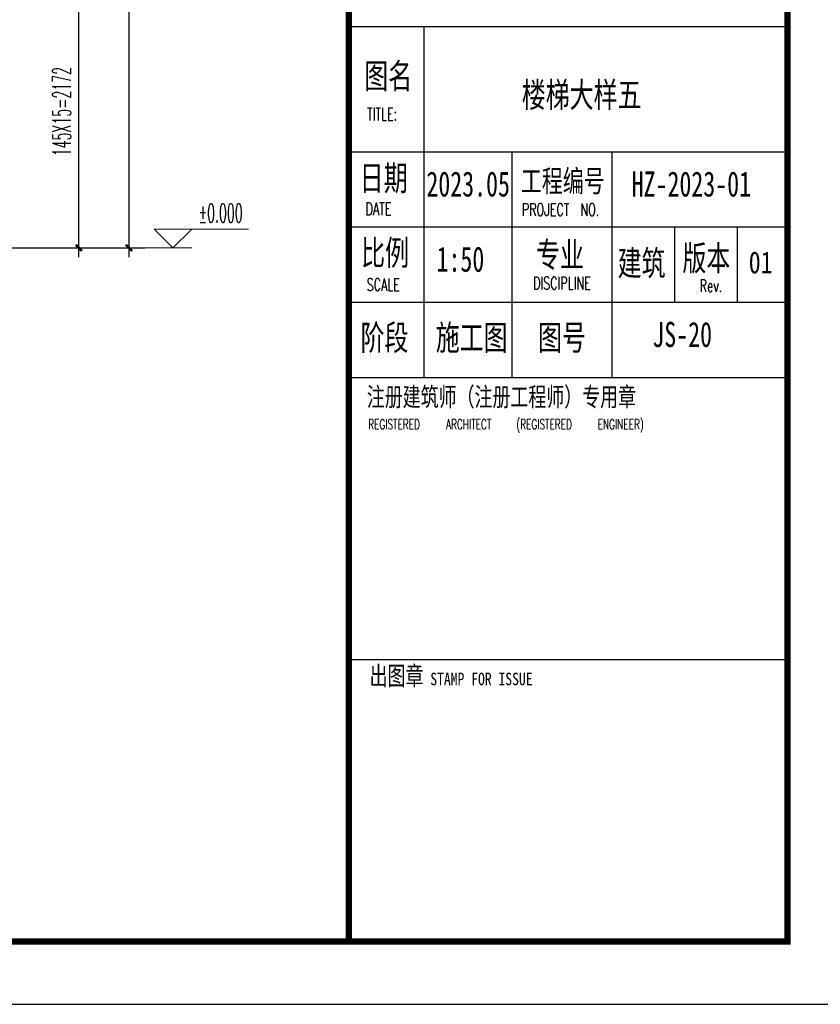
# Model space of a CAD drawing. Extents: x 1779708 to 7299578, y -1121471 to 88434.
# Tile 726 of 1056: x 6209719 to 6216107, y -973850 to -965997. Entities that reach past the tile are written whole.
import ezdxf

# ---------------------------------------------------------------- set-up
doc = ezdxf.new("R2010")
doc.units = 0
doc.header["$LTSCALE"] = 1000
doc.header["$MEASUREMENT"] = 0
doc.linetypes.add('DOTE', pattern=[2.42, 2, -0.2, 0.02, -0.2])
doc.layers.get('0').update_dxf_attribs({"linetype": 'CONTINUOUS'})
doc.layers.get('Defpoints').update_dxf_attribs({"linetype": 'CONTINUOUS'})
doc.layers.add('DIM_ELEV', color=3, linetype='CONTINUOUS', lineweight=13)
for name, color, linetype in [('DOTE', 1, 'DOTE'), ('PUB_DIM', 3, 'CONTINUOUS'), ('PUB_TEXT', 7, 'CONTINUOUS'), ('PUB_TITLE', 4, 'CONTINUOUS'), ('可见线', 6, 'CONTINUOUS'), ('通-图框－文字', 4, 'CONTINUOUS')]:
    doc.layers.add(name, color=color, linetype=linetype)
doc.styles.add('-宋体', font='simhei.ttf', dxfattribs={"width": 0.7})
doc.styles.add('_TCH_DIM', font='SIMPLEX.shx', dxfattribs={"width": 0.7, "bigfont": 'GBCBIG.shx'})
doc.styles.add('_TCH_DIM_T3', font='SIMPLEX.shx', dxfattribs={"width": 0.494118, "bigfont": 'GBCBIG.shx'})
doc.styles.add('dim_font', font='SIMPLEX.shx', dxfattribs={"width": 0.8})
doc.styles.add('仿宋', font='txt', dxfattribs={"width": 0.7})
doc.dimstyles.new('_TCH_ARCH&&50', dxfattribs={"dimtxt": 148.75, "dimasz": 50, "dimexe": 125, "dimexo": 150, "dimgap": 63.125, "dimtad": 1, "dimdec": 0, "dimzin": 0, "dimdsep": 46, "dimtxsty": '_TCH_DIM_T3', "dimblk": 'ARCHTICK', "dimcen": 0.09, "dimdle": 75, "dimclrt": 7, "dimazin": 2, "dimtfac": 1, "dimtdec": 0, "dimtix": 1, "dimtmove": 2, "dimatfit": 3, "dimfxl": 250, "dimtolj": 1, "dimtzin": 0, "dimarcsym": 0})

# ---------------------------------------------------------------- blocks, each defined once
blk = doc.blocks.new('A$C3D8761CE')
at = {"layer": 'PUB_TITLE'}
for p, q in [((76100, 15600), (83100, 15600)), ((76100, 13600), (83100, 13600)), ((76100, 13600), (83100, 13600)), ((76100, 13600), (83100, 13600)), ((76100, 13600), (83100, 13600)), ((76100, 12400), (83100, 12400)), ((76100, 11200), (83100, 11200)), ((76100, 5500), (83100, 5500))]:
    blk.add_line(p, q, dxfattribs=at)
blk.add_lwpolyline([(0, 0), (84100, 0), (84100, 59400), (0, 59400)], close=True, dxfattribs=at)
at = {"layer": 'PUB_TITLE', "const_width": 100}
blk.add_lwpolyline([(2500, 1000), (83100, 1000), (83100, 58400), (2500, 58400)], close=True, dxfattribs=at)
blk.add_lwpolyline([(76100, 58400), (76100, 1000)], dxfattribs=at)
at = {"layer": 'PUB_TITLE'}
for points in [[(77300, 15600), (77300, 10000)], [(76100, 13600), (83100, 13600)], [(78700, 13600), (78700, 10000)], [(80300, 13600), (80300, 10000)], [(81300, 12400), (81300, 11200)], [(82300, 12400), (82300, 11200)], [(76100, 10000), (83100, 10000)]]:
    blk.add_lwpolyline(points, dxfattribs=at)
at = {"layer": '通-图框－文字'}
for s, height, style, width, p in [('图名', 400, '仿宋', 0.7, (76348, 14609)), ('日期', 400, '仿宋', 0.7, (76276, 12980)), ('工程编号', 350, '仿宋', 0.7, (78847, 12958)), ('2023.05', 400, '仿宋', 0.7, (77339, 12886)), ('HZ-2023-01', 400, '仿宋', 0.7, (80615, 12886)), ('比例', 400, '仿宋', 0.7, (76298, 11790)), ('专业', 400, '仿宋', 0.7, (79089, 11759)), ('版本', 400, '仿宋', 0.7, (81425, 11703)), ('建筑', 400, '仿宋', 0.7, (80391, 11624)), ('01', 350, '-宋体', 0.8, (82483, 11660)), ('阶段', 400, '仿宋', 0.7, (76288, 10436)), ('施工图', 400, '仿宋', 0.7, (77488, 10436)), ('图号', 400, '仿宋', 0.7, (79121, 10436)), ('注册建筑师（注册工程师）专用章', 300, '仿宋', 0.7, (76388, 9541)), ('出图章', 300, '仿宋', 0.7, (76433, 5090)), ('STAMP FOR ISSUE', 200, '-宋体', 0.8, (77401, 5090))]:
    blk.add_text(s, height=height, dxfattribs=dict(at, style=style, width=width)).set_placement(p)
at = {"layer": '通-图框－文字', "color": 4, "style": 'dim_font', "width": 0.65}
for s, height, p in [('TITLE:', 200, (76392, 14101)), ('DATE', 200, (76368, 12589)), ('PROJECT  NO.', 200, (78862, 12577)), ('SCALE', 200, (76387, 11380)), ('DISCIPLINE', 200, (79042, 11404)), ('Rev.', 200, (81699, 11363)), ('REGISTERED', 160, (76411, 9173)), ('ARCHITECT', 160, (77653, 9173)), ('(REGISTERED', 160, (78774, 9173)), ('ENGINEER)', 160, (80072, 9173))]:
    blk.add_text(s, height=height, dxfattribs=at).set_placement(p)
blk = doc.blocks.new('_ArchTick')
at = {"color": 0, "linetype": 'ByBlock', "const_width": 0.4}
blk.add_lwpolyline([(-0.5, -0.5), (0.5, 0.5)], dxfattribs=at)
blk = doc.blocks.new('*D2038')
at = {"layer": 'Defpoints', "color": 0, "transparency": 16777216}
for p in [(6209741.5, -963616.3), (6210591.5, -963616.3), (6209741.5, -967816.3)]:
    blk.add_point(p, dxfattribs=at)
at = {"layer": 'PUB_DIM', "color": 0, "lineweight": -2, "transparency": 16777216}
for p, q in [((6210591.5, -967891.3), (6210591.5, -963541.3)), ((6209891.5, -963616.3), (6210716.5, -963616.3)), ((6209891.5, -967816.3), (6210716.5, -967816.3))]:
    blk.add_line(p, q, dxfattribs=at)
at = {"layer": 'PUB_DIM', "color": 0, "lineweight": -2, "transparency": 16777216, "xscale": 50, "yscale": 50, "zscale": 50}
for p, rotation in [((6210591.5, -963616.3), 90), ((6210591.5, -967816.3), 270)]:
    blk.add_blockref('_ArchTick', p, dxfattribs=dict(at, rotation=rotation))
at = {"layer": 'PUB_DIM', "color": 7, "transparency": 16777216, "insert": (6210454, -965716.3), "char_height": 148.75, "attachment_point": 5, "rotation": 90, "style": '_TCH_DIM_T3'}
blk.add_mtext('\\A1;4200', dxfattribs=at)
blk = doc.blocks.new('*D2162')
at = {"layer": 'Defpoints', "color": 0, "transparency": 16777216}
for p in [(6209591.5, -965643.9), (6210191.5, -965643.9), (6209591.5, -967816.3)]:
    blk.add_point(p, dxfattribs=at)
at = {"layer": 'PUB_DIM', "color": 0, "lineweight": -2, "transparency": 16777216}
for p, q in [((6210191.5, -967891.3), (6210191.5, -965568.9)), ((6209741.5, -965643.9), (6210316.5, -965643.9)), ((6209741.5, -967816.3), (6210316.5, -967816.3))]:
    blk.add_line(p, q, dxfattribs=at)
at = {"layer": 'PUB_DIM', "color": 0, "lineweight": -2, "transparency": 16777216, "xscale": 50, "yscale": 50, "zscale": 50}
for p, rotation in [((6210191.5, -965643.9), 90), ((6210191.5, -967816.3), 270)]:
    blk.add_blockref('_ArchTick', p, dxfattribs=dict(at, rotation=rotation))
at = {"layer": 'PUB_DIM', "color": 7, "transparency": 16777216, "insert": (6210054, -966730.1), "char_height": 148.75, "attachment_point": 5, "rotation": 90, "style": '_TCH_DIM_T3'}
blk.add_mtext('\\A1;145X15=2172', dxfattribs=at)

msp = doc.modelspace()

# ---------------------------------------------------------------- linework, layer by layer
at = {"layer": 'DIM_ELEV'}
for p, q in [((6210941.5, -967816.3), (6210791.5, -967666.3)), ((6210791.5, -967666.3), (6211545.3, -967666.3)), ((6210941.5, -967816.3), (6211091.5, -967666.3)), ((6210591.5, -967816.3), (6211091.5, -967816.3))]:
    msp.add_line(p, q, dxfattribs=at)
at = {"layer": 'DOTE', "ltscale": 0.5}
msp.add_lwpolyline([(6199191.5, -967816.3), (6210341.5, -967816.3)], dxfattribs=at)

# ---------------------------------------------------------------- block references
at = {"layer": '可见线', "xscale": 0.5, "yscale": 0.5, "zscale": 0.5}
msp.add_blockref('A$C3D8761CE', (6174294.5, -973850.2), dxfattribs=at)

# ---------------------------------------------------------------- texts
at = {"layer": 'PUB_TEXT', "color": 7, "style": '_TCH_DIM', "width": 0.494118}
msp.add_text('%%P0.000', height=148.75, dxfattribs=at).set_placement((6211145.3, -967613.8))
at = {"layer": '通-图框－文字', "style": '仿宋', "width": 0.7}
for s, p in [('楼梯大样五', (6213725.2, -966695.2)), ('1:50', (6213045, -968007.1)), ('JS-20', (6214766.9, -968607.1))]:
    msp.add_text(s, height=200, dxfattribs=at).set_placement(p)

# ---------------------------------------------------------------- dimensions: what is measured, and where the dimension line sits
at = {"layer": 'PUB_DIM'}
dim = msp.add_aligned_dim(p1=(6209741.5, -967816.3), p2=(6209741.5, -963616.3), distance=-850, dimstyle='_TCH_ARCH&&50', dxfattribs=at)
dim.commit()
dim.dimension.update_dxf_attribs({"geometry": '*D2038', "text_midpoint": (6210454, -965716.3)})
dim = msp.add_aligned_dim(p1=(6209591.5, -967816.3), p2=(6209591.5, -965643.9), distance=-600, text='145X15=2172', dimstyle='_TCH_ARCH&&50', dxfattribs=at)
dim.commit()
dim.dimension.update_dxf_attribs({"geometry": '*D2162', "text_midpoint": (6210054, -966730.1)})

doc.saveas('drawing.dxf')
